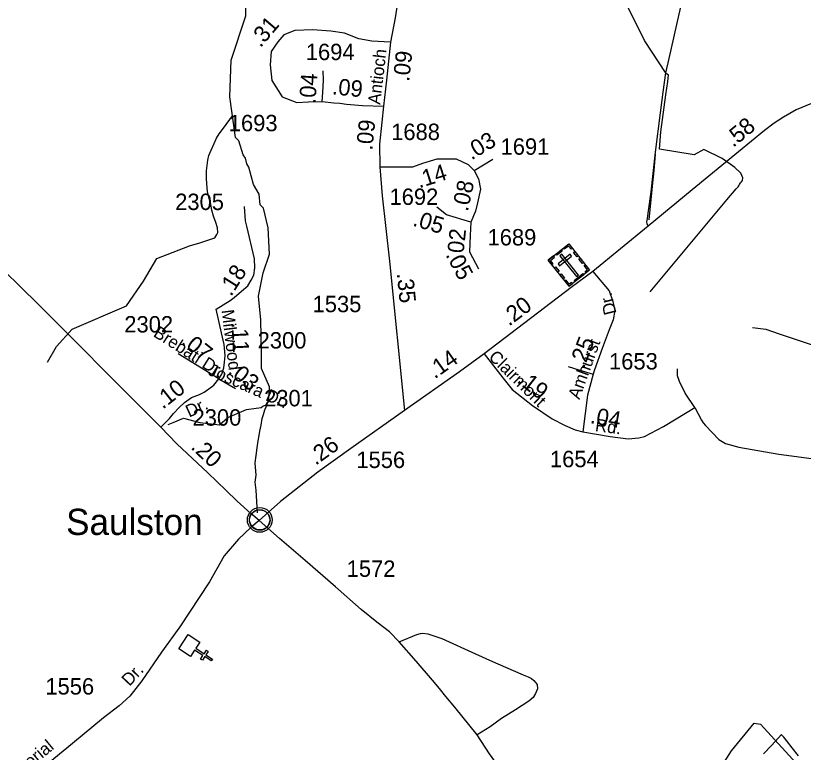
# Model space of a CAD drawing. Extents: x 2206922 to 2357709, y 510027 to 673830.
# Drawn here: x 2326635 to 2332640, y 615129 to 620743 of the extents above; entities that cross this region are included whole.
import ezdxf

# ---------------------------------------------------------------- set-up
doc = ezdxf.new("R2010")
doc.units = 0
for name, color, linetype in [('Exist Civil Demographics Community CELL', 7, 'Continuous'), ('Exist Civil Demographics Community Label', 7, 'Continuous'), ('Exist Cultural Cemetery CELL', 7, 'Continuous'), ('Exist Cultural Church CELL', 7, 'Continuous'), ('Exist Hydrographic Creek Single Shore', 7, 'Continuous'), ('Exist Hydrographic Misc Water Feature', 7, 'Continuous'), ('Exist Road Non-System Type 51', 7, 'Continuous'), ('Exist Road Secondary Mileage Hundredths English Label', 7, 'Continuous'), ('Exist Road Secondary Type 51 Attributed', 7, 'Continuous'), ('Exist Road Secondary Type 51 Label', 7, 'Continuous'), ('Exist Road Secondary Type 51 Number Label', 7, 'Continuous')]:
    doc.layers.add(name, color=color, linetype=linetype)

msp = doc.modelspace()

# ---------------------------------------------------------------- linework, layer by layer
at = {"layer": 'Exist Civil Demographics Community CELL'}
msp.add_lwpolyline([(2328418.3, 616912.4), (2328419.3, 616918), (2328421.1, 616924.6), (2328424, 616931.8), (2328426.9, 616937.5), (2328430.2, 616943.3), (2328434, 616948.4), (2328438, 616952.8), (2328442.6, 616957.3), (2328448.1, 616961.9), (2328453.5, 616965.6), (2328458.4, 616968.5), (2328463.5, 616970.9), (2328468.9, 616973.2), (2328474.5, 616975), (2328478.9, 616976.2), (2328483.7, 616976.9), (2328487.8, 616977.6), (2328494.2, 616977.9), (2328498.6, 616977.8), (2328504.3, 616977.5), (2328509.2, 616976.8), (2328514.1, 616975.8), (2328519.1, 616974.4), (2328524.3, 616972.5), (2328530.9, 616969.6), (2328537.2, 616966.1), (2328542.3, 616962.5), (2328547.4, 616958.5), (2328550.7, 616955.4), (2328554.9, 616951), (2328558.7, 616946.3), (2328561.8, 616941.7), (2328564.9, 616936.7), (2328567.4, 616931.5), (2328569.4, 616926.5), (2328571, 616921.5), (2328572.3, 616916.9), (2328573.4, 616910.9), (2328574, 616906.2), (2328574.3, 616900.2), (2328574.1, 616894.4), (2328573.5, 616888.7), (2328572.6, 616883.2), (2328570.9, 616877), (2328569, 616871.2), (2328566.7, 616866.1), (2328563.6, 616860.1), (2328560.3, 616854.8), (2328556.9, 616850.1), (2328552.6, 616845.4), (2328547.3, 616840.4), (2328542.3, 616836.3), (2328537.3, 616832.8), (2328533, 616830.3), (2328526.2, 616827.1), (2328519, 616824.4), (2328513.1, 616822.9), (2328506.5, 616821.6), (2328502, 616821.2), (2328497.6, 616820.9), (2328492, 616820.9), (2328487.7, 616821.3), (2328482.1, 616822), (2328476.1, 616823.3), (2328471.5, 616824.7), (2328466.4, 616826.5), (2328461.8, 616828.5), (2328457.9, 616830.8), (2328451.1, 616834.8), (2328445.5, 616839.1), (2328440.6, 616843.6), (2328436.1, 616848.4), (2328432.9, 616852.4), (2328430, 616856.6), (2328425.9, 616863.7), (2328424.1, 616867.2), (2328422.4, 616871.2), (2328419.8, 616879.4), (2328418.3, 616886.5), (2328417.6, 616891.7), (2328417.3, 616898), (2328417.2, 616902.7), (2328417.8, 616909.1)], close=True, dxfattribs=at)
for centre, radius in [((2328495.9, 616900), 94.3), ((2328495.6, 616900.3), 76.7)]:
    msp.add_circle(centre, radius, dxfattribs=at)
at = {"layer": 'Exist Cultural Cemetery CELL'}
for points in [[(2330696.1, 618879.7), (2330851.7, 619003.8), (2331010.5, 618804.7), (2330854.8, 618680.6)], [(2330754, 618925.8), (2330794.5, 618958.1), (2330801.6, 618949.2), (2330761.1, 618916.9)], [(2330878.8, 618969.9), (2330869.9, 618962.8), (2330849.9, 618988), (2330818.2, 618962.7), (2330811.2, 618971.4), (2330851.8, 619003.8)], [(2330723.1, 618845.8), (2330731.9, 618852.9), (2330711.9, 618878), (2330743.6, 618903.3), (2330736.6, 618912), (2330696.1, 618879.7)], [(2330770.4, 618851.9), (2330782, 618837.3), (2330874.1, 618910.7), (2330862.5, 618925.3)], [(2330799.6, 618924.7), (2330785, 618913.1), (2330911.4, 618754.5), (2330926, 618766.1)], [(2330915.4, 618905.6), (2330888.4, 618939.5), (2330897.3, 618946.6), (2330924.3, 618912.7)], [(2330956.5, 618854.1), (2330929.5, 618888), (2330938.4, 618895.1), (2330965.4, 618861.2)], [(2330984.6, 618784), (2330977.4, 618793), (2330994.6, 618806.7), (2330969.4, 618838.3), (2330978.1, 618845.2), (2331010.5, 618804.7)], [(2330769.3, 618787.8), (2330742.3, 618821.7), (2330751.2, 618828.8), (2330778.2, 618794.9)], [(2330811.2, 618735.2), (2330784.2, 618769.1), (2330793.1, 618776.2), (2330820.1, 618742.3)], [(2330892.6, 618725.4), (2330958.9, 618778.3), (2330966, 618769.3), (2330899.7, 618716.4)], [(2330880.6, 618701.2), (2330873.5, 618710.2), (2330856.3, 618696.5), (2330831.1, 618728.1), (2330822.4, 618721.1), (2330854.7, 618680.6)]]:
    msp.add_lwpolyline(points, close=True, dxfattribs=at)
at = {"layer": 'Exist Cultural Church CELL'}
msp.add_lwpolyline([(2328038.3, 615968.7), (2328007.5, 615920.9), (2328071.4, 615879.5), (2328088.8, 615906.4), (2328102.2, 615897.7), (2328084.8, 615870.8), (2328135.3, 615838.2), (2328126.6, 615824.7), (2328076.1, 615857.4), (2328058.7, 615830.5), (2328045.3, 615839.2), (2328062.7, 615866), (2327998.8, 615907.4), (2327967.4, 615859), (2327878, 615916.8), (2327948.9, 616026.5)], close=True, dxfattribs=at)
at = {"layer": 'Exist Hydrographic Creek Single Shore'}
for points in [[(2328485.9, 618605.8), (2328522.2, 618783.1), (2328570.2, 618926.1), (2328560.4, 619125.9), (2328525.3, 619275.4), (2328499.3, 619300.6), (2328490.3, 619382.3), (2328448.2, 619456), (2328413.4, 619589.2), (2328396.3, 619614.7), (2328387.3, 619657), (2328370.3, 619682.6), (2328336.3, 619789.6), (2328311.2, 619814.7), (2328301.4, 619889.9), (2328268.9, 620125.5), (2328278.5, 620404.9), (2328389.3, 620742), (2328389.3, 621406.8), (2328620.4, 621724.7), (2328832.2, 622240.2), (2328896.3, 622650.9), (2329283.4, 623106.3), (2329308.4, 623146.7)], [(2331986.4, 614972.1), (2332092.4, 615140.4), (2332265.5, 615350.9), (2332315.3, 615343.1), (2332585.4, 615045.5)]]:
    msp.add_lwpolyline(points, dxfattribs=at)
at = {"layer": 'Exist Hydrographic Misc Water Feature'}
for points in [[(2331543.6, 619726), (2331554.5, 619857.5), (2331591.6, 620139.3), (2331607, 620243), (2331611.7, 620292.5), (2331605.5, 620295.6), (2331594.9, 620303.4), (2331429.8, 620554), (2331295.1, 620825.9)], [(2326877.5, 618102.3), (2326944.9, 618222.7), (2327065.2, 618352.8), (2327479.3, 618531), (2327609.3, 618718.9), (2327710.4, 618892.3), (2327960.8, 618988.6), (2328037.8, 619012.7), (2328153.3, 619051.2), (2328167.8, 619075.3), (2328176.5, 619089.7), (2328174.5, 619125.6), (2328160.1, 619167.5), (2328143.5, 619215.1), (2328131.2, 619261.1), (2328122.8, 619305), (2328108.2, 619360.7), (2328097.8, 619402.8), (2328092.9, 619460.7), (2328090.4, 619504.5), (2328089.6, 619560.6), (2328095.3, 619602.7), (2328099, 619642.7), (2328108.9, 619678.6), (2328126.1, 619718.9), (2328147.6, 619768.8), (2328167.1, 619811.3), (2328186.8, 619843.6), (2328220.2, 619885.7), (2328288.9, 619980.4)], [(2331463.9, 619187.1), (2331491.6, 619445.3), (2331503.9, 619563.1), (2331512.9, 619685.4)], [(2331471.9, 618637.6), (2331790, 619018.8), (2332058.4, 619339.4), (2332127.3, 619423.9), (2332143.3, 619438.1), (2332149.2, 619446.1), (2332154.7, 619456.2), (2332160.9, 619470.3), (2332169.4, 619477.5), (2332177.1, 619488.4), (2332180.2, 619508.5), (2332164.7, 619544.1), (2332118.3, 619587.4), (2332020.9, 619654), (2331880.9, 619722.9), (2331808.2, 619682.6), (2331543.6, 619726)], [(2328550.7, 617778.1), (2328564.3, 617820.3), (2328569.9, 617914.9), (2328509.9, 618053.1), (2328509.9, 618179.2), (2328503.9, 618425.6), (2328485.9, 618605.8)], [(2332253.4, 618365.5), (2332355.5, 618353.5), (2332457.5, 618317.4), (2332769.7, 618215.3)], [(2327796.6, 617628.5), (2327834.7, 617642.6), (2327915.5, 617674.6), (2328038.7, 617642.7), (2328188.6, 617624.6), (2328251.7, 617680.6), (2328305.8, 617704.7), (2328395.8, 617740.7), (2328507.1, 617756), (2328520.6, 617768.1), (2328524.7, 617769.9), (2328550.7, 617778.1)], [(2328479.9, 616953.7), (2328467.9, 617127.9), (2328461.9, 617188), (2328467.9, 617242.1), (2328461.6, 617335.8), (2328469.1, 617389.8), (2328476.1, 617449.6), (2328484.1, 617501.9), (2328491.5, 617543.8), (2328497.2, 617575.8), (2328506.5, 617621.8), (2328514, 617672.2), (2328523.7, 617704), (2328535.6, 617740.3), (2328545.2, 617762.4), (2328550.7, 617778.1)], [(2332603.6, 615101.3), (2332554.8, 615162.6), (2332512.6, 615218), (2332492.1, 615243.8), (2332477.9, 615259.8), (2332473.8, 615264), (2332396.7, 615179.1), (2332337.4, 615116.6)]]:
    msp.add_lwpolyline(points, dxfattribs=at)
at = {"layer": 'Exist Road Non-System Type 51'}
for points in [[(2331456.8, 619139.1), (2331449.2, 619155.9), (2331447.6, 619172.2), (2331452.5, 619196.7), (2331460.6, 619255.4), (2331480.2, 619402.2), (2331514.4, 619702.3), (2331550.3, 620002.5), (2331571.5, 620160.7), (2331592.6, 620309.1), (2331618.7, 620416.8), (2331693.7, 620754.4), (2331741, 620968.9), (2331853.5, 621435.4), (2331910.5, 621667), (2331975.7, 621949.2), (2331998.5, 622081.3)], [(2330846.9, 618070), (2330930, 618043.1), (2331038.6, 618010)], [(2331812.7, 617758), (2331739.4, 617865.7), (2331695.3, 617953.8), (2331680.7, 617997.8), (2331680.7, 618051.6)], [(2331812.7, 617758), (2331864.1, 617660.2), (2331876.3, 617640.6), (2331894.4, 617618.5), (2331996.1, 617512.1), (2332047.4, 617482.8), (2332147.7, 617454.6), (2332453.3, 617402), (2333426.5, 617272.4), (2333514.5, 617265), (2333597.2, 617277.1), (2333680.5, 617323.9), (2333736, 617372.6), (2333775.5, 617435), (2333964.1, 617736.7), (2334062.2, 617933)], [(2331167.2, 617535.4), (2331304.1, 617518.3), (2331387.3, 617525.6), (2331428.8, 617535.4), (2331575.5, 617611.2), (2331754, 617721.3), (2331812.7, 617758)], [(2329559.1, 615970.8), (2329694.1, 616026.7), (2329720.8, 616035.1), (2329738.9, 616036), (2329776.8, 616032.4), (2329883, 615995.7), (2330142, 615878.5), (2330269.3, 615821.5), (2330427.6, 615753.1), (2330504.3, 615719.8), (2330542.7, 615703.1), (2330567.7, 615691.4), (2330586.9, 615675.8), (2330611.1, 615646), (2330612.7, 615611.7), (2330599, 615575.5), (2330581.4, 615545.4), (2330547.7, 615517.1), (2330446.5, 615452.1), (2330339.2, 615385), (2330251.9, 615322), (2330154.2, 615261)]]:
    msp.add_lwpolyline(points, dxfattribs=at)
at = {"layer": 'Exist Road Secondary Type 51 Attributed'}
for p, q in [((2330130.9, 619564.4), (2330273.5, 619650.4)), ((2328184, 617974.7), (2327874.9, 618166.8)), ((2328184, 617974.7), (2328311.8, 617900.5)), ((2330959.4, 617570.9), (2331167.2, 617535.4))]:
    msp.add_line(p, q, dxfattribs=at)
for points in [[(2329832.5, 622891.1), (2329824.8, 622845.4), (2329700.7, 621968.8), (2329587.4, 621169.8), (2329576.4, 621072), (2329560, 620925.7), (2329528.9, 620726.2), (2329492.5, 620541.3)], [(2327742.6, 617605.9), (2327381, 617967.7), (2327067.8, 618282.3), (2326805.1, 618545.4), (2326411.1, 618932.1), (2326208.7, 619120.9), (2325772.9, 619556.2), (2325718.2, 619609.1), (2325431.4, 619889.9), (2325261.8, 620037.9), (2325165.9, 620104.7), (2325041.5, 620195.4), (2324980.4, 620237.6), (2324799.1, 620366.3), (2324343.7, 620686.9), (2323892.6, 620999.1)], [(2329492.5, 620541.3), (2329350.7, 620550.3), (2329252, 620568.5), (2329143.2, 620610.8), (2329038.5, 620626.9), (2328897.5, 620635), (2328764.5, 620630.9), (2328679.9, 620598.7), (2328633.6, 620544.3), (2328583.2, 620469.7), (2328575.1, 620368.9), (2328589.2, 620250), (2328665.8, 620125.1), (2328778.2, 620083.1), (2328867.2, 620086.8), (2328972, 620088.8)], [(2329492.5, 620541.3), (2329461.2, 620251.5), (2329439.3, 620054.5)], [(2328972, 620088.8), (2328976, 620159.3), (2328982.1, 620252), (2328980, 620324.6)], [(2333622.1, 620284.2), (2333121.7, 620176.2), (2332890.3, 620127.8), (2332794, 620107.7), (2332702.7, 620075.1), (2332587, 620026.1), (2332489.2, 619970.7), (2332417.5, 619923.4), (2332344.1, 619867.9), (2332146.9, 619704.8), (2331793.1, 619415.3), (2331456.8, 619139.1), (2331035.2, 618793)], [(2328972, 620088.8), (2329060.6, 620078.7), (2329107, 620076.7), (2329157.3, 620068.6), (2329280.2, 620058.5), (2329439.3, 620054.5)], [(2329439.3, 620054.5), (2329425.6, 619932.7), (2329408.6, 619764.9), (2329411.3, 619592.5)], [(2329411.3, 619592.5), (2329663, 619592.5), (2329738.2, 619618.6), (2329848.2, 619653.3), (2329993, 619651.3), (2330085.7, 619609.6), (2330130.9, 619564.4)], [(2329411.3, 619592.5), (2329429, 619371.6), (2329484, 618871.9), (2329599.3, 617733.4)], [(2330130.9, 619564.4), (2330163.3, 619500.6), (2330179.5, 619420.6), (2330156.3, 619316.2), (2330140.4, 619253.9), (2330105.7, 619169.9)], [(2328163, 618505.6), (2328269.4, 618572.1), (2328301.1, 618594.2), (2328355.8, 618644.5), (2328404, 618685), (2328430.4, 618728.5), (2328450.6, 618765.8), (2328458.4, 618821.8), (2328456.9, 618890.3), (2328397.8, 619139.2), (2328386.9, 619179.6), (2328379.2, 619290.2)], [(2330105.7, 619169.9), (2329920.5, 619224.9), (2329845.3, 619282.8)], [(2330105.7, 619169.9), (2330101.2, 619067.7)], [(2330101.2, 619067.7), (2330095.7, 618943.2), (2330164, 618814.9)], [(2331035.2, 618793), (2330870.5, 618670.6), (2330205.8, 618165.7)], [(2331035.2, 618793), (2331159.9, 618645), (2331189.2, 618564.2), (2331203.9, 618495.7), (2331191.6, 618424.8), (2331159.9, 618348.9), (2331106.1, 618207), (2331047.4, 618043.1), (2331038.6, 618010), (2330996, 617849.8), (2330959.4, 617570.9)], [(2328184, 617974.7), (2328206, 618012.1), (2328222.5, 618060.4), (2328226.8, 618101.5), (2328232.8, 618153.8), (2328223.5, 618237.5), (2328204.9, 618325.8), (2328163, 618505.6)], [(2330205.8, 618165.7), (2330017.7, 618028.4), (2329599.3, 617733.4)], [(2330205.8, 618165.7), (2330348.1, 617981.9), (2330421.4, 617893.8), (2330575.1, 617773.3), (2330724.4, 617669.9), (2330825.2, 617619.5), (2330901.7, 617587.8), (2330959.4, 617570.9)], [(2327742.6, 617605.9), (2327808.2, 617673.3), (2327837.6, 617710.5), (2327880.7, 617757.5), (2327921.9, 617794.7), (2327976.7, 617833.9), (2328035.5, 617855.4), (2328070.8, 617873.1), (2328108, 617898.5), (2328145.3, 617925.9), (2328184, 617974.7)], [(2329599.3, 617733.4), (2329190.9, 617443.5), (2328938.5, 617263.8), (2328655.3, 617039.1), (2328492.6, 616894.2)], [(2328492.6, 616894.2), (2328427.3, 616947.6), (2328322.5, 617042.4), (2328237.7, 617125.4), (2328100.2, 617259.8), (2327863.7, 617480.7), (2327742.6, 617605.9)], [(2328492.6, 616894.2), (2328427.5, 616840.9), (2328334.5, 616754.3), (2328225.2, 616627.2), (2328113.4, 616428.8), (2327885.8, 616085.4), (2327747.5, 615891.9), (2327597.4, 615673.3), (2327505.7, 615556.6), (2327424.1, 615483.2), (2327305.7, 615389.8), (2327067.3, 615196.3), (2326783.9, 614961)], [(2332084.7, 612268.3), (2332012.8, 612370.5), (2331778.8, 612747.8), (2331441.2, 613275.9), (2331136.2, 613756.3), (2330807.7, 614277.6), (2330655.6, 614511), (2330604.3, 614589.6), (2330407.6, 614896.5), (2330248.3, 615116), (2330154.2, 615261), (2329984.2, 615472), (2329915.8, 615553.8), (2329867.5, 615615.5), (2329812.5, 615678.9), (2329689.1, 615824), (2329559.1, 615970.8), (2329484, 616047.6), (2329389.2, 616121.1), (2329269.7, 616217.8), (2329074, 616390.7), (2328843.1, 616590.1), (2328645.5, 616758), (2328492.6, 616894.2)]]:
    msp.add_lwpolyline(points, dxfattribs=at)

# ---------------------------------------------------------------- texts
at = {"layer": 'Exist Civil Demographics Community Label'}
msp.add_text('Saulston', height=200, dxfattribs=at).set_placement((2327019.3, 616785))
at = {"layer": 'Exist Road Secondary Mileage Hundredths English Label'}
for s, rotation, p in [('.31', 49.58834, (2328501.1, 620494.9)), ('.09', 83.83236, (2329634.9, 620237.9)), ('.04', 86.27007, (2328920.8, 620068.6)), ('.09', 354.23574, (2329043.6, 620144.9)), ('.09', 84.23574, (2329354, 619713.9)), ('.58', 39.58983, (2332105.8, 619734.7)), ('.03', 31.11271, (2330110.2, 619639.6)), ('.14', 17.53373, (2329711.7, 619427.5)), ('.08', 77.47777, (2330081.6, 619246.3)), ('.05', 343.45728, (2329655.9, 619144.6)), ('.02', 84.0874, (2330045.6, 618883)), ('.05', 298.03678, (2329910, 618921.2)), ('.18', 57.78855, (2328277.3, 618598.1)), ('.35', 275.77878, (2329540.6, 618779)), ('.20', 37.21998, (2330396.5, 618372.4)), ('.11', 272.61377, (2328280.8, 618404.1)), ('.07', 321.45749, (2327889.8, 618245.3)), ('.25', 69.23973, (2330968.2, 618048.9)), ('.14', 35.18011, (2329829.8, 617971.2)), ('.03', 320.75409, (2328245.8, 618021.7)), ('.19', 321.89492, (2330450.4, 617953.5)), ('.10', 38.1946, (2327756.3, 617739.6)), ('.04', 350.31288, (2331009.8, 617638.7)), ('.26', 35.44555, (2328921.7, 617312.2)), ('.20', 316.98856, (2327963.9, 617448.2))]:
    msp.add_text(s, height=125, rotation=rotation, dxfattribs=at).set_placement(p)
at = {"layer": 'Exist Road Secondary Type 51 Label'}
for s, rotation, p in [('Antioch', 83.35862, (2329414.3, 620063.4)), ('Dr.', 104.03442, (2331216.6, 618476.6)), ('Milwood', 276.98616, (2328204.4, 618498.3)), ('Brebati Dr.', 327.57918, (2327677.7, 618303.3)), ('Amhurst', 69.95602, (2330933, 617813.2)), ('Clairmont', 315.45097, (2330234.9, 618135.4)), ('Joscara Dr.', 336.11764, (2328094.6, 618009)), ('Dr.', 24.79462, (2327957.8, 617679.1)), ('Rd.', 352.47007, (2331049.4, 617577.9)), ('Dr.', 46.92797, (2327502.3, 615627.1)), ('Memorial', 39.5709, (2326531.3, 614826))]:
    msp.add_text(s, height=95, rotation=rotation, dxfattribs=at).set_placement(p)
at = {"layer": 'Exist Road Secondary Type 51 Number Label'}
for s, p in [('1694', (2328847, 620405.1)), ('1693', (2328259.8, 619862.8)), ('1688', (2329497.9, 619795.8)), ('1691', (2330332.2, 619683.6)), ('2305', (2327851.1, 619262.2)), ('1692', (2329485.2, 619301.2)), ('1689', (2330232.7, 618992.2)), ('1535', (2328898.9, 618483.5)), ('2302', (2327463.1, 618328.7)), ('2300', (2328479.7, 618206.7)), ('1653', (2331159.2, 618046.6)), ('2301', (2328528.9, 617765.6)), ('2300', (2327983.6, 617618.4)), ('1556', (2329232.7, 617295.5)), ('1654', (2330708.7, 617301.7)), ('1572', (2329158.8, 616465.7)), ('1556', (2326861.4, 615568.6))]:
    msp.add_text(s, height=125, dxfattribs=at).set_placement(p)

doc.saveas('drawing.dxf')
